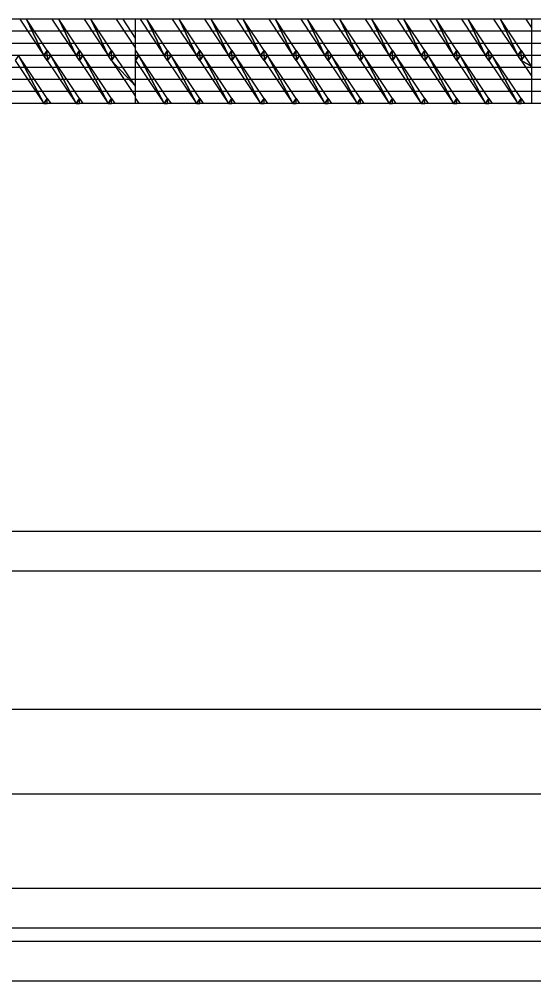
# Model space of a CAD drawing. Extents: x 1313964 to 1316843, y 2087046 to 2096619.
# Drawn here: x 1314383.29 to 1314402.76, y 2089458.37 to 2089494.73 of the extents above; entities that cross this region are included whole.
import ezdxf

# ---------------------------------------------------------------- set-up
doc = ezdxf.new("R2010")
doc.units = 0
for name, color, linetype in [('B-Gen-Dimension', 7, 'Continuous'), ('B-Gen-Hidden', 7, 'Continuous'), ('B-Sub-Contour', 7, 'Continuous')]:
    doc.layers.add(name, color=color, linetype=linetype)

msp = doc.modelspace()

# ---------------------------------------------------------------- linework, layer by layer
at = {"layer": 'B-Gen-Dimension'}
msp.add_lwpolyline([(1314367.27, 2089468.629), (1314367.27, 2089465.436), (1314467.269, 2089465.436), (1314467.269, 2089468.629)], close=True, dxfattribs=at)
at = {"layer": 'B-Gen-Hidden'}
for p, q in [((1314359.913, 2089475.366), (1314419.913, 2089475.366)), ((1314359.913, 2089473.866), (1314419.913, 2089473.866)), ((1314359.913, 2089461.866), (1314419.913, 2089461.866)), ((1314359.913, 2089460.366), (1314419.913, 2089460.366)), ((1314359.913, 2089459.866), (1314419.913, 2089459.866)), ((1314359.913, 2089458.366), (1314419.913, 2089458.366))]:
    msp.add_line(p, q, dxfattribs=at)
at = {"layer": 'B-Sub-Contour'}
for points in [[(1314404.687, 2089494.726), (1314359.687, 2089494.726)], [(1314387.687, 2089491.534), (1314387.687, 2089494.726)], [(1314402.687, 2089491.534), (1314402.687, 2089494.726)], [(1314387.687, 2089494.27), (1314372.187, 2089494.27)], [(1314402.687, 2089494.27), (1314387.687, 2089494.27)], [(1314404.687, 2089494.27), (1314402.687, 2089494.27)], [(1314387.687, 2089493.814), (1314372.187, 2089493.814)], [(1314402.687, 2089493.814), (1314387.687, 2089493.814)], [(1314404.687, 2089493.814), (1314402.687, 2089493.814)], [(1314387.687, 2089493.358), (1314372.187, 2089493.358)], [(1314402.687, 2089493.358), (1314387.687, 2089493.358)], [(1314404.687, 2089493.358), (1314402.687, 2089493.358)], [(1314387.687, 2089492.902), (1314372.187, 2089492.902)], [(1314402.687, 2089492.902), (1314387.687, 2089492.902)], [(1314404.687, 2089492.902), (1314402.687, 2089492.902)], [(1314387.687, 2089492.446), (1314372.187, 2089492.446)], [(1314402.687, 2089492.446), (1314387.687, 2089492.446)], [(1314404.687, 2089492.446), (1314402.687, 2089492.446)], [(1314387.687, 2089491.99), (1314372.187, 2089491.99)], [(1314402.687, 2089491.99), (1314387.687, 2089491.99)], [(1314404.687, 2089491.99), (1314402.687, 2089491.99)], [(1314404.687, 2089491.534), (1314359.687, 2089491.534)]]:
    msp.add_lwpolyline(points, dxfattribs=at)
for points in [[(1314384.222, 2089493.358), (1314383.565, 2089494.726), (1314383.31, 2089494.726), (1314384.222, 2089493.358)], [(1314384.222, 2089493.358), (1314384.349, 2089493.55), (1314383.565, 2089494.726), (1314384.222, 2089493.358)], [(1314385.438, 2089493.358), (1314384.781, 2089494.726), (1314384.526, 2089494.726), (1314385.438, 2089493.358)], [(1314385.438, 2089493.358), (1314385.566, 2089493.55), (1314384.781, 2089494.726), (1314385.438, 2089493.358)], [(1314386.654, 2089493.358), (1314385.997, 2089494.726), (1314385.742, 2089494.726), (1314386.654, 2089493.358)], [(1314386.654, 2089493.358), (1314386.782, 2089493.55), (1314385.997, 2089494.726), (1314386.654, 2089493.358)], [(1314387.214, 2089494.726), (1314386.958, 2089494.726), (1314387.687, 2089493.633), (1314387.687, 2089494.016)], [(1314388.776, 2089493.358), (1314388.119, 2089494.726), (1314387.863, 2089494.726), (1314388.776, 2089493.358)], [(1314388.776, 2089493.358), (1314388.904, 2089493.55), (1314388.119, 2089494.726), (1314388.776, 2089493.358)], [(1314389.992, 2089493.358), (1314389.335, 2089494.726), (1314389.08, 2089494.726), (1314389.992, 2089493.358)], [(1314389.992, 2089493.358), (1314390.12, 2089493.55), (1314389.335, 2089494.726), (1314389.992, 2089493.358)], [(1314391.208, 2089493.358), (1314390.552, 2089494.726), (1314390.296, 2089494.726), (1314391.208, 2089493.358)], [(1314391.208, 2089493.358), (1314391.336, 2089493.55), (1314390.552, 2089494.726), (1314391.208, 2089493.358)], [(1314392.424, 2089493.358), (1314391.768, 2089494.726), (1314391.512, 2089494.726), (1314392.424, 2089493.358)], [(1314392.424, 2089493.358), (1314392.552, 2089493.55), (1314391.768, 2089494.726), (1314392.424, 2089493.358)], [(1314393.641, 2089493.358), (1314392.984, 2089494.726), (1314392.729, 2089494.726), (1314393.641, 2089493.358)], [(1314393.641, 2089493.358), (1314393.768, 2089493.55), (1314392.984, 2089494.726), (1314393.641, 2089493.358)], [(1314394.857, 2089493.358), (1314394.2, 2089494.726), (1314393.945, 2089494.726), (1314394.857, 2089493.358)], [(1314394.857, 2089493.358), (1314394.985, 2089493.55), (1314394.2, 2089494.726), (1314394.857, 2089493.358)], [(1314396.073, 2089493.358), (1314395.416, 2089494.726), (1314395.161, 2089494.726), (1314396.073, 2089493.358)], [(1314396.073, 2089493.358), (1314396.201, 2089493.55), (1314395.416, 2089494.726), (1314396.073, 2089493.358)], [(1314397.289, 2089493.358), (1314396.633, 2089494.726), (1314396.377, 2089494.726), (1314397.289, 2089493.358)], [(1314397.289, 2089493.358), (1314397.417, 2089493.55), (1314396.633, 2089494.726), (1314397.289, 2089493.358)], [(1314398.506, 2089493.358), (1314397.849, 2089494.726), (1314397.593, 2089494.726), (1314398.506, 2089493.358)], [(1314398.506, 2089493.358), (1314398.633, 2089493.55), (1314397.849, 2089494.726), (1314398.506, 2089493.358)], [(1314399.722, 2089493.358), (1314399.065, 2089494.726), (1314398.81, 2089494.726), (1314399.722, 2089493.358)], [(1314399.722, 2089493.358), (1314399.849, 2089493.55), (1314399.065, 2089494.726), (1314399.722, 2089493.358)], [(1314400.938, 2089493.358), (1314400.281, 2089494.726), (1314400.026, 2089494.726), (1314400.938, 2089493.358)], [(1314400.938, 2089493.358), (1314401.066, 2089493.55), (1314400.281, 2089494.726), (1314400.938, 2089493.358)], [(1314402.154, 2089493.358), (1314401.497, 2089494.726), (1314401.242, 2089494.726), (1314402.154, 2089493.358)], [(1314402.154, 2089493.358), (1314402.282, 2089493.55), (1314401.497, 2089494.726), (1314402.154, 2089493.358)], [(1314402.687, 2089494.383), (1314402.687, 2089494.726), (1314402.458, 2089494.726), (1314402.687, 2089494.383)], [(1314384.222, 2089493.358), (1314384.349, 2089493.358), (1314384.349, 2089493.55), (1314384.222, 2089493.358)], [(1314384.477, 2089493.358), (1314384.349, 2089493.358), (1314384.349, 2089493.55), (1314384.477, 2089493.358)], [(1314385.438, 2089493.358), (1314385.566, 2089493.358), (1314385.566, 2089493.55), (1314385.438, 2089493.358)], [(1314385.693, 2089493.358), (1314385.566, 2089493.358), (1314385.566, 2089493.55), (1314385.693, 2089493.358)], [(1314386.654, 2089493.358), (1314386.782, 2089493.358), (1314386.782, 2089493.55), (1314386.654, 2089493.358)], [(1314386.91, 2089493.358), (1314386.782, 2089493.358), (1314386.782, 2089493.55), (1314386.91, 2089493.358)], [(1314387.815, 2089493.358), (1314387.687, 2089493.358), (1314387.687, 2089493.55), (1314387.815, 2089493.358)], [(1314388.776, 2089493.358), (1314388.904, 2089493.358), (1314388.904, 2089493.55), (1314388.776, 2089493.358)], [(1314389.031, 2089493.358), (1314388.904, 2089493.358), (1314388.904, 2089493.55), (1314389.031, 2089493.358)], [(1314389.992, 2089493.358), (1314390.12, 2089493.358), (1314390.12, 2089493.55), (1314389.992, 2089493.358)], [(1314390.247, 2089493.358), (1314390.12, 2089493.358), (1314390.12, 2089493.55), (1314390.247, 2089493.358)], [(1314391.208, 2089493.358), (1314391.336, 2089493.358), (1314391.336, 2089493.55), (1314391.208, 2089493.358)], [(1314391.464, 2089493.358), (1314391.336, 2089493.358), (1314391.336, 2089493.55), (1314391.464, 2089493.358)], [(1314392.424, 2089493.358), (1314392.552, 2089493.358), (1314392.552, 2089493.55), (1314392.424, 2089493.358)], [(1314392.68, 2089493.358), (1314392.552, 2089493.358), (1314392.552, 2089493.55), (1314392.68, 2089493.358)], [(1314393.641, 2089493.358), (1314393.768, 2089493.358), (1314393.768, 2089493.55), (1314393.641, 2089493.358)], [(1314393.896, 2089493.358), (1314393.768, 2089493.358), (1314393.768, 2089493.55), (1314393.896, 2089493.358)], [(1314394.857, 2089493.358), (1314394.985, 2089493.358), (1314394.985, 2089493.55), (1314394.857, 2089493.358)], [(1314395.112, 2089493.358), (1314394.985, 2089493.358), (1314394.985, 2089493.55), (1314395.112, 2089493.358)], [(1314396.073, 2089493.358), (1314396.201, 2089493.358), (1314396.201, 2089493.55), (1314396.073, 2089493.358)], [(1314396.329, 2089493.358), (1314396.201, 2089493.358), (1314396.201, 2089493.55), (1314396.329, 2089493.358)], [(1314397.289, 2089493.358), (1314397.417, 2089493.358), (1314397.417, 2089493.55), (1314397.289, 2089493.358)], [(1314397.545, 2089493.358), (1314397.417, 2089493.358), (1314397.417, 2089493.55), (1314397.545, 2089493.358)], [(1314398.506, 2089493.358), (1314398.633, 2089493.358), (1314398.633, 2089493.55), (1314398.506, 2089493.358)], [(1314398.761, 2089493.358), (1314398.633, 2089493.358), (1314398.633, 2089493.55), (1314398.761, 2089493.358)], [(1314399.722, 2089493.358), (1314399.849, 2089493.358), (1314399.849, 2089493.55), (1314399.722, 2089493.358)], [(1314399.977, 2089493.358), (1314399.849, 2089493.358), (1314399.849, 2089493.55), (1314399.977, 2089493.358)], [(1314400.938, 2089493.358), (1314401.066, 2089493.358), (1314401.066, 2089493.55), (1314400.938, 2089493.358)], [(1314401.193, 2089493.358), (1314401.066, 2089493.358), (1314401.066, 2089493.55), (1314401.193, 2089493.358)], [(1314402.154, 2089493.358), (1314402.282, 2089493.358), (1314402.282, 2089493.55), (1314402.154, 2089493.358)], [(1314402.41, 2089493.358), (1314402.282, 2089493.358), (1314402.282, 2089493.55), (1314402.41, 2089493.358)], [(1314384.222, 2089491.534), (1314383.261, 2089493.358), (1314383.133, 2089493.167), (1314384.222, 2089491.534)], [(1314384.222, 2089491.534), (1314384.349, 2089491.725), (1314383.261, 2089493.358), (1314384.222, 2089491.534)], [(1314384.349, 2089493.358), (1314384.349, 2089493.167), (1314384.222, 2089493.358), (1314384.349, 2089493.358)], [(1314384.477, 2089493.358), (1314384.349, 2089493.358), (1314384.349, 2089493.167), (1314384.477, 2089493.358)], [(1314385.438, 2089491.534), (1314384.477, 2089493.358), (1314384.349, 2089493.167), (1314385.438, 2089491.534)], [(1314385.438, 2089491.534), (1314385.566, 2089491.725), (1314384.477, 2089493.358), (1314385.438, 2089491.534)], [(1314385.566, 2089493.358), (1314385.566, 2089493.167), (1314385.438, 2089493.358), (1314385.566, 2089493.358)], [(1314385.693, 2089493.358), (1314385.566, 2089493.358), (1314385.566, 2089493.167), (1314385.693, 2089493.358)], [(1314386.654, 2089491.534), (1314385.693, 2089493.358), (1314385.566, 2089493.167), (1314386.654, 2089491.534)], [(1314386.654, 2089491.534), (1314386.782, 2089491.725), (1314385.693, 2089493.358), (1314386.654, 2089491.534)], [(1314386.782, 2089493.358), (1314386.782, 2089493.167), (1314386.654, 2089493.358), (1314386.782, 2089493.358)], [(1314386.91, 2089493.358), (1314386.782, 2089493.358), (1314386.782, 2089493.167), (1314386.91, 2089493.358)], [(1314386.782, 2089493.167), (1314387.687, 2089492.192), (1314386.91, 2089493.358), (1314386.782, 2089493.167)], [(1314386.782, 2089493.167), (1314387.687, 2089491.809), (1314387.687, 2089492.192), (1314386.782, 2089493.167)], [(1314387.815, 2089493.358), (1314387.687, 2089493.358), (1314387.687, 2089493.167), (1314387.815, 2089493.358)], [(1314388.776, 2089491.534), (1314387.815, 2089493.358), (1314387.687, 2089493.167), (1314388.776, 2089491.534)], [(1314388.776, 2089491.534), (1314388.904, 2089491.725), (1314387.815, 2089493.358), (1314388.776, 2089491.534)], [(1314388.904, 2089493.358), (1314388.904, 2089493.167), (1314388.776, 2089493.358), (1314388.904, 2089493.358)], [(1314389.031, 2089493.358), (1314388.904, 2089493.358), (1314388.904, 2089493.167), (1314389.031, 2089493.358)], [(1314389.992, 2089491.534), (1314389.031, 2089493.358), (1314388.904, 2089493.167), (1314389.992, 2089491.534)], [(1314389.992, 2089491.534), (1314390.12, 2089491.725), (1314389.031, 2089493.358), (1314389.992, 2089491.534)], [(1314390.12, 2089493.358), (1314390.12, 2089493.167), (1314389.992, 2089493.358), (1314390.12, 2089493.358)], [(1314390.247, 2089493.358), (1314390.12, 2089493.358), (1314390.12, 2089493.167), (1314390.247, 2089493.358)], [(1314391.208, 2089491.534), (1314390.247, 2089493.358), (1314390.12, 2089493.167), (1314391.208, 2089491.534)], [(1314391.208, 2089491.534), (1314391.336, 2089491.725), (1314390.247, 2089493.358), (1314391.208, 2089491.534)], [(1314391.336, 2089493.358), (1314391.336, 2089493.167), (1314391.208, 2089493.358), (1314391.336, 2089493.358)], [(1314391.464, 2089493.358), (1314391.336, 2089493.358), (1314391.336, 2089493.167), (1314391.464, 2089493.358)], [(1314392.424, 2089491.534), (1314391.464, 2089493.358), (1314391.336, 2089493.167), (1314392.424, 2089491.534)], [(1314392.424, 2089491.534), (1314392.552, 2089491.725), (1314391.464, 2089493.358), (1314392.424, 2089491.534)], [(1314392.552, 2089493.358), (1314392.552, 2089493.167), (1314392.424, 2089493.358), (1314392.552, 2089493.358)], [(1314392.68, 2089493.358), (1314392.552, 2089493.358), (1314392.552, 2089493.167), (1314392.68, 2089493.358)], [(1314393.641, 2089491.534), (1314392.68, 2089493.358), (1314392.552, 2089493.167), (1314393.641, 2089491.534)], [(1314393.641, 2089491.534), (1314393.768, 2089491.725), (1314392.68, 2089493.358), (1314393.641, 2089491.534)], [(1314393.768, 2089493.358), (1314393.768, 2089493.167), (1314393.641, 2089493.358), (1314393.768, 2089493.358)], [(1314393.896, 2089493.358), (1314393.768, 2089493.358), (1314393.768, 2089493.167), (1314393.896, 2089493.358)], [(1314394.857, 2089491.534), (1314393.896, 2089493.358), (1314393.768, 2089493.167), (1314394.857, 2089491.534)], [(1314394.857, 2089491.534), (1314394.985, 2089491.725), (1314393.896, 2089493.358), (1314394.857, 2089491.534)], [(1314394.985, 2089493.358), (1314394.985, 2089493.167), (1314394.857, 2089493.358), (1314394.985, 2089493.358)], [(1314395.112, 2089493.358), (1314394.985, 2089493.358), (1314394.985, 2089493.167), (1314395.112, 2089493.358)], [(1314396.073, 2089491.534), (1314395.112, 2089493.358), (1314394.985, 2089493.167), (1314396.073, 2089491.534)], [(1314396.073, 2089491.534), (1314396.201, 2089491.725), (1314395.112, 2089493.358), (1314396.073, 2089491.534)], [(1314396.201, 2089493.358), (1314396.201, 2089493.167), (1314396.073, 2089493.358), (1314396.201, 2089493.358)], [(1314396.329, 2089493.358), (1314396.201, 2089493.358), (1314396.201, 2089493.167), (1314396.329, 2089493.358)], [(1314397.289, 2089491.534), (1314396.329, 2089493.358), (1314396.201, 2089493.167), (1314397.289, 2089491.534)], [(1314397.289, 2089491.534), (1314397.417, 2089491.725), (1314396.329, 2089493.358), (1314397.289, 2089491.534)], [(1314397.417, 2089493.358), (1314397.417, 2089493.167), (1314397.289, 2089493.358), (1314397.417, 2089493.358)], [(1314397.545, 2089493.358), (1314397.417, 2089493.358), (1314397.417, 2089493.167), (1314397.545, 2089493.358)], [(1314398.506, 2089491.534), (1314397.545, 2089493.358), (1314397.417, 2089493.167), (1314398.506, 2089491.534)], [(1314398.506, 2089491.534), (1314398.633, 2089491.725), (1314397.545, 2089493.358), (1314398.506, 2089491.534)], [(1314398.633, 2089493.358), (1314398.633, 2089493.167), (1314398.506, 2089493.358), (1314398.633, 2089493.358)], [(1314398.761, 2089493.358), (1314398.633, 2089493.358), (1314398.633, 2089493.167), (1314398.761, 2089493.358)], [(1314399.722, 2089491.534), (1314398.761, 2089493.358), (1314398.633, 2089493.167), (1314399.722, 2089491.534)], [(1314399.722, 2089491.534), (1314399.849, 2089491.725), (1314398.761, 2089493.358), (1314399.722, 2089491.534)], [(1314399.849, 2089493.358), (1314399.849, 2089493.167), (1314399.722, 2089493.358), (1314399.849, 2089493.358)], [(1314399.977, 2089493.358), (1314399.849, 2089493.358), (1314399.849, 2089493.167), (1314399.977, 2089493.358)], [(1314400.938, 2089491.534), (1314399.977, 2089493.358), (1314399.849, 2089493.167), (1314400.938, 2089491.534)], [(1314400.938, 2089491.534), (1314401.066, 2089491.725), (1314399.977, 2089493.358), (1314400.938, 2089491.534)], [(1314401.066, 2089493.358), (1314401.066, 2089493.167), (1314400.938, 2089493.358), (1314401.066, 2089493.358)], [(1314401.193, 2089493.358), (1314401.066, 2089493.358), (1314401.066, 2089493.167), (1314401.193, 2089493.358)], [(1314402.154, 2089491.534), (1314401.193, 2089493.358), (1314401.066, 2089493.167), (1314402.154, 2089491.534)], [(1314402.154, 2089491.534), (1314402.282, 2089491.725), (1314401.193, 2089493.358), (1314402.154, 2089491.534)], [(1314402.282, 2089493.358), (1314402.282, 2089493.167), (1314402.154, 2089493.358), (1314402.282, 2089493.358)], [(1314402.41, 2089493.358), (1314402.282, 2089493.358), (1314402.282, 2089493.167), (1314402.41, 2089493.358)], [(1314402.282, 2089493.167), (1314402.687, 2089492.942), (1314402.41, 2089493.358), (1314402.282, 2089493.167)], [(1314402.282, 2089493.167), (1314402.687, 2089492.559), (1314402.687, 2089492.942), (1314402.282, 2089493.167)], [(1314384.222, 2089491.534), (1314384.349, 2089491.534), (1314384.349, 2089491.725), (1314384.222, 2089491.534)], [(1314384.477, 2089491.534), (1314384.349, 2089491.534), (1314384.349, 2089491.725), (1314384.477, 2089491.534)], [(1314385.438, 2089491.534), (1314385.566, 2089491.534), (1314385.566, 2089491.725), (1314385.438, 2089491.534)], [(1314385.693, 2089491.534), (1314385.566, 2089491.534), (1314385.566, 2089491.725), (1314385.693, 2089491.534)], [(1314386.654, 2089491.534), (1314386.782, 2089491.534), (1314386.782, 2089491.725), (1314386.654, 2089491.534)], [(1314386.91, 2089491.534), (1314386.782, 2089491.534), (1314386.782, 2089491.725), (1314386.91, 2089491.534)], [(1314387.815, 2089491.534), (1314387.687, 2089491.534), (1314387.687, 2089491.725), (1314387.815, 2089491.534)], [(1314388.776, 2089491.534), (1314388.904, 2089491.534), (1314388.904, 2089491.725), (1314388.776, 2089491.534)], [(1314389.031, 2089491.534), (1314388.904, 2089491.534), (1314388.904, 2089491.725), (1314389.031, 2089491.534)], [(1314389.992, 2089491.534), (1314390.12, 2089491.534), (1314390.12, 2089491.725), (1314389.992, 2089491.534)], [(1314390.247, 2089491.534), (1314390.12, 2089491.534), (1314390.12, 2089491.725), (1314390.247, 2089491.534)], [(1314391.208, 2089491.534), (1314391.336, 2089491.534), (1314391.336, 2089491.725), (1314391.208, 2089491.534)], [(1314391.464, 2089491.534), (1314391.336, 2089491.534), (1314391.336, 2089491.725), (1314391.464, 2089491.534)], [(1314392.424, 2089491.534), (1314392.552, 2089491.534), (1314392.552, 2089491.725), (1314392.424, 2089491.534)], [(1314392.68, 2089491.534), (1314392.552, 2089491.534), (1314392.552, 2089491.725), (1314392.68, 2089491.534)], [(1314393.641, 2089491.534), (1314393.768, 2089491.534), (1314393.768, 2089491.725), (1314393.641, 2089491.534)], [(1314393.896, 2089491.534), (1314393.768, 2089491.534), (1314393.768, 2089491.725), (1314393.896, 2089491.534)], [(1314394.857, 2089491.534), (1314394.985, 2089491.534), (1314394.985, 2089491.725), (1314394.857, 2089491.534)], [(1314395.112, 2089491.534), (1314394.985, 2089491.534), (1314394.985, 2089491.725), (1314395.112, 2089491.534)], [(1314396.073, 2089491.534), (1314396.201, 2089491.534), (1314396.201, 2089491.725), (1314396.073, 2089491.534)], [(1314396.329, 2089491.534), (1314396.201, 2089491.534), (1314396.201, 2089491.725), (1314396.329, 2089491.534)], [(1314397.289, 2089491.534), (1314397.417, 2089491.534), (1314397.417, 2089491.725), (1314397.289, 2089491.534)], [(1314397.545, 2089491.534), (1314397.417, 2089491.534), (1314397.417, 2089491.725), (1314397.545, 2089491.534)], [(1314398.506, 2089491.534), (1314398.633, 2089491.534), (1314398.633, 2089491.725), (1314398.506, 2089491.534)], [(1314398.761, 2089491.534), (1314398.633, 2089491.534), (1314398.633, 2089491.725), (1314398.761, 2089491.534)], [(1314399.722, 2089491.534), (1314399.849, 2089491.534), (1314399.849, 2089491.725), (1314399.722, 2089491.534)], [(1314399.977, 2089491.534), (1314399.849, 2089491.534), (1314399.849, 2089491.725), (1314399.977, 2089491.534)], [(1314400.938, 2089491.534), (1314401.066, 2089491.534), (1314401.066, 2089491.725), (1314400.938, 2089491.534)], [(1314401.193, 2089491.534), (1314401.066, 2089491.534), (1314401.066, 2089491.725), (1314401.193, 2089491.534)], [(1314402.154, 2089491.534), (1314402.282, 2089491.534), (1314402.282, 2089491.725), (1314402.154, 2089491.534)], [(1314402.41, 2089491.534), (1314402.282, 2089491.534), (1314402.282, 2089491.725), (1314402.41, 2089491.534)]]:
    msp.add_lwpolyline(points, close=True, dxfattribs=at)

doc.saveas('drawing.dxf')
